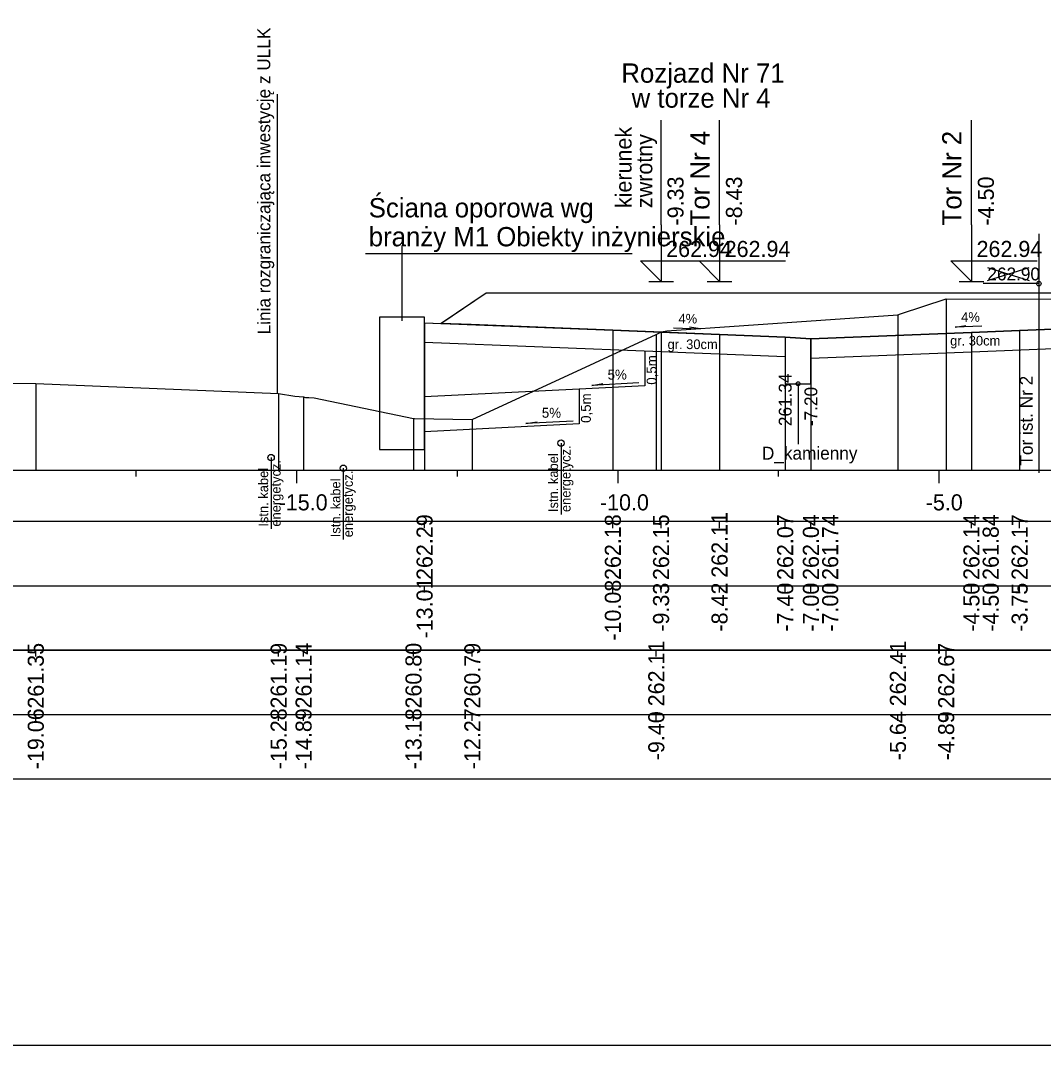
# Model space of a CAD drawing. Extents: x 6516023 to 6560129, y 5513077 to 5529206.
# Drawn here: x 6519218.41 to 6519234.33, y 5514484.66 to 5514500.6 of the extents above; entities that cross this region are included whole.
import ezdxf

# ---------------------------------------------------------------- set-up
doc = ezdxf.new("R2010")
doc.units = 0
for name, color, linetype in [('IR_default', 7, 'Continuous'), ('TOR_PRZEK_P-inne branze', 7, 'Continuous'), ('TOR_PRZEK_P-kable', 7, 'Continuous'), ('TOR_PRZEK_P-komponent', 7, 'Continuous'), ('TOR_PRZEK_P-odwodnienie', 7, 'Continuous'), ('TOR_PRZEK_P-opisy', 7, 'Continuous'), ('TOR_PRZEK_P-schodkowanie+wymiana', 7, 'Continuous'), ('TOR_PRZEK_P-tabelka istniejace', 7, 'Continuous'), ('TOR_PRZEK_P-tabelka projektowane', 7, 'Continuous'), ('TOR_PRZEK_P-teren istniejacy', 7, 'Continuous'), ('TOR_PRZEK_P-tory istniejace', 7, 'Continuous'), ('TOR_PRZEK_P-tory projektowane', 7, 'Continuous'), ('TOR_PRZEK_P-uklad odniesienia', 7, 'Continuous'), ('TOR_PRZEK_P-warstwa ochronna I', 7, 'Continuous'), ('TOR_PRZEK_P-warstwa ochronna II', 7, 'Continuous'), ('TOR_PS_T-granica PKP-projektowana', 7, 'Continuous'), ('TOR_PS_T-skarpy projektowane', 7, 'Continuous'), ('TOR_RAMKI-ramka+tabelka 1', 7, 'Continuous')]:
    doc.layers.add(name, color=color, linetype=linetype)

msp = doc.modelspace()

# ---------------------------------------------------------------- linework, layer by layer
at = {"layer": 'IR_default'}
msp.add_lwpolyline([(6519224.703, 5514495.9), (6519224.954, 5514495.89), (6519224.959, 5514495.894), (6519225.663, 5514496.363), (6519228.631, 5514496.363), (6519231.463, 5514496.363), (6519231.996, 5514496.363), (6519234.963, 5514496.363), (6519235.811, 5514496.363), (6519235.963, 5514496.363), (6519238.931, 5514496.363), (6519239.463, 5514496.363), (6519241.413, 5514496.364), (6519241.763, 5514496.364), (6519244.731, 5514496.364), (6519245.263, 5514496.364), (6519246.323, 5514496.363), (6519246.513, 5514496.363), (6519247.046, 5514496.363), (6519250.013, 5514496.363)], dxfattribs=at)
at = {"layer": 'TOR_PRZEK_P-inne branze'}
for p, q in [((6519224.353, 5514495.928), (6519224.353, 5514497.1)), ((6519223.786, 5514496.976), (6519227.931, 5514496.976))]:
    msp.add_line(p, q, dxfattribs=at)
msp.add_lwpolyline([(6519224.003, 5514493.928), (6519224.703, 5514493.928), (6519224.703, 5514495.985), (6519224.003, 5514495.985)], close=True, dxfattribs=at)
at = {"layer": 'TOR_PRZEK_P-kable'}
for p, q in [((6519226.826, 5514494.028), (6519226.826, 5514492.919)), ((6519222.314, 5514493.802), (6519222.314, 5514492.692)), ((6519223.438, 5514493.636), (6519223.438, 5514492.526))]:
    msp.add_line(p, q, dxfattribs=at)
for centre in [(6519226.826, 5514494.028), (6519222.314, 5514493.802), (6519223.438, 5514493.636)]:
    msp.add_circle(centre, 0.05, dxfattribs=at)
at = {"layer": 'TOR_PRZEK_P-komponent'}
msp.add_lwpolyline([(6519235.518, 5514495.842), (6519233.963, 5514495.78), (6519233.213, 5514495.75), (6519230.715, 5514495.65), (6519230.315, 5514495.676), (6519227.633, 5514495.783), (6519225.428, 5514495.871), (6519224.954, 5514495.89), (6519225.663, 5514496.363), (6519229.163, 5514496.363), (6519231.463, 5514496.363), (6519234.963, 5514496.363)], dxfattribs=at)
at = {"layer": 'TOR_PRZEK_P-odwodnienie'}
msp.add_line((6519230.515, 5514494.951), (6519230.515, 5514494.013), dxfattribs=at)
msp.add_lwpolyline([(6519230.315, 5514495.676), (6519230.315, 5514494.951), (6519230.715, 5514494.951), (6519230.715, 5514495.65)], dxfattribs=at)
msp.add_circle((6519230.515, 5514494.951), 0.03, dxfattribs=at)
at = {"layer": 'TOR_PRZEK_P-opisy'}
for points in [[(6519228.575, 5514495.823), (6519228.993, 5514495.804), (6519228.825, 5514495.832)], [(6519233.377, 5514495.849), (6519232.96, 5514495.83), (6519233.127, 5514495.858)]]:
    msp.add_lwpolyline(points, dxfattribs=at)
at = {"layer": 'TOR_PRZEK_P-schodkowanie+wymiana'}
for p, q in [((6519228.132, 5514495.463), (6519228.132, 5514494.92)), ((6519227.109, 5514494.869), (6519224.703, 5514494.748)), ((6519228.132, 5514494.92), (6519227.109, 5514494.869)), ((6519227.109, 5514494.869), (6519227.109, 5514494.326)), ((6519227.109, 5514494.326), (6519224.703, 5514494.205))]:
    msp.add_line(p, q, dxfattribs=at)
at = {"layer": 'TOR_PRZEK_P-tabelka istniejace'}
for p, q in [((6519218.652, 5514490.706), (6519218.652, 5514490.806)), ((6519222.432, 5514490.706), (6519222.432, 5514490.806)), ((6519222.82, 5514490.706), (6519222.82, 5514490.806)), ((6519224.53, 5514490.706), (6519224.53, 5514490.806)), ((6519225.446, 5514490.706), (6519225.446, 5514490.806)), ((6519228.309, 5514490.706), (6519228.309, 5514490.806)), ((6519232.069, 5514490.706), (6519232.069, 5514490.806)), ((6519232.82, 5514490.706), (6519232.82, 5514490.806)), ((6519186.663, 5514489.806), (6519280.463, 5514489.806)), ((6519218.652, 5514489.706), (6519218.652, 5514489.806)), ((6519222.432, 5514489.706), (6519222.432, 5514489.806)), ((6519222.82, 5514489.706), (6519222.82, 5514489.806)), ((6519224.53, 5514489.706), (6519224.53, 5514489.806)), ((6519225.446, 5514489.706), (6519225.446, 5514489.806)), ((6519228.309, 5514489.706), (6519228.309, 5514489.806)), ((6519232.069, 5514489.706), (6519232.069, 5514489.806)), ((6519232.82, 5514489.706), (6519232.82, 5514489.806))]:
    msp.add_line(p, q, dxfattribs=at)
for points in [[(6519232.82, 5514496.273), (6519232.82, 5514493.806), (6519232.82, 5514493.676), (6519232.82, 5514493.606)], [(6519232.069, 5514496.021), (6519232.069, 5514493.806), (6519232.069, 5514493.676), (6519232.069, 5514493.606)], [(6519228.309, 5514495.718), (6519228.309, 5514493.806), (6519228.309, 5514493.676), (6519228.309, 5514493.606)], [(6519218.652, 5514494.957), (6519218.652, 5514493.806), (6519218.652, 5514493.676), (6519218.652, 5514493.606)], [(6519222.432, 5514494.797), (6519222.432, 5514493.806), (6519222.432, 5514493.676), (6519222.432, 5514493.606)], [(6519222.82, 5514494.747), (6519222.82, 5514493.806), (6519222.82, 5514493.676), (6519222.82, 5514493.606)], [(6519224.53, 5514494.41), (6519224.53, 5514493.806), (6519224.53, 5514493.676), (6519224.53, 5514493.606)], [(6519225.446, 5514494.397), (6519225.446, 5514493.806), (6519225.446, 5514493.676), (6519225.446, 5514493.606)]]:
    msp.add_lwpolyline(points, dxfattribs=at)
msp.add_lwpolyline([(6519186.663, 5514490.806), (6519186.663, 5514488.806), (6519280.463, 5514488.806), (6519280.463, 5514490.806)], close=True, dxfattribs=at)
at = {"layer": 'TOR_PRZEK_P-tabelka projektowane'}
for p, q in [((6519224.703, 5514492.706), (6519224.703, 5514492.806)), ((6519227.633, 5514492.706), (6519227.633, 5514492.806)), ((6519228.383, 5514492.706), (6519228.383, 5514492.806)), ((6519229.293, 5514492.706), (6519229.293, 5514492.806)), ((6519230.315, 5514492.706), (6519230.315, 5514492.806)), ((6519230.715, 5514492.706), (6519230.715, 5514492.806)), ((6519230.715, 5514492.706), (6519230.715, 5514492.806)), ((6519233.213, 5514492.706), (6519233.213, 5514492.806)), ((6519233.213, 5514492.706), (6519233.213, 5514492.806)), ((6519233.963, 5514492.706), (6519233.963, 5514492.806)), ((6519186.663, 5514491.806), (6519280.463, 5514491.806)), ((6519224.703, 5514491.706), (6519224.703, 5514491.806)), ((6519227.633, 5514491.706), (6519227.633, 5514491.806)), ((6519228.383, 5514491.706), (6519228.383, 5514491.806)), ((6519229.293, 5514491.706), (6519229.293, 5514491.806)), ((6519230.315, 5514491.706), (6519230.315, 5514491.806)), ((6519230.715, 5514491.706), (6519230.715, 5514491.806)), ((6519230.715, 5514491.706), (6519230.715, 5514491.806)), ((6519233.213, 5514491.706), (6519233.213, 5514491.806)), ((6519233.213, 5514491.706), (6519233.213, 5514491.806)), ((6519233.963, 5514491.706), (6519233.963, 5514491.806))]:
    msp.add_line(p, q, dxfattribs=at)
for points in [[(6519224.703, 5514495.9), (6519224.703, 5514493.806), (6519224.703, 5514493.676), (6519224.703, 5514493.606)], [(6519227.633, 5514495.783), (6519227.633, 5514493.806), (6519227.633, 5514493.676), (6519227.633, 5514493.606)], [(6519228.383, 5514495.753), (6519228.383, 5514493.806), (6519228.383, 5514493.676), (6519228.383, 5514493.606)], [(6519229.293, 5514495.717), (6519229.293, 5514493.806), (6519229.293, 5514493.676), (6519229.293, 5514493.606)], [(6519230.315, 5514495.676), (6519230.315, 5514493.806), (6519230.315, 5514493.676), (6519230.315, 5514493.606)], [(6519233.213, 5514495.75), (6519233.213, 5514493.806), (6519233.213, 5514493.676), (6519233.213, 5514493.606)], [(6519233.963, 5514495.78), (6519233.963, 5514493.806), (6519233.963, 5514493.676), (6519233.963, 5514493.606)], [(6519230.715, 5514495.65), (6519230.715, 5514493.806), (6519230.715, 5514493.676), (6519230.715, 5514493.606)], [(6519230.715, 5514495.35), (6519230.715, 5514493.806), (6519230.715, 5514493.676), (6519230.715, 5514493.606)], [(6519233.213, 5514495.45), (6519233.213, 5514493.806), (6519233.213, 5514493.676), (6519233.213, 5514493.606)]]:
    msp.add_lwpolyline(points, dxfattribs=at)
msp.add_lwpolyline([(6519186.663, 5514492.806), (6519186.663, 5514490.806), (6519280.463, 5514490.806), (6519280.463, 5514492.806)], close=True, dxfattribs=at)
at = {"layer": 'TOR_PRZEK_P-teren istniejacy'}
msp.add_lwpolyline([(6519215.232, 5514494.969), (6519218.652, 5514494.957), (6519222.432, 5514494.797), (6519222.682, 5514494.759), (6519222.82, 5514494.747), (6519222.836, 5514494.742), (6519222.849, 5514494.739), (6519222.899, 5514494.737), (6519222.986, 5514494.73), (6519224.53, 5514494.41), (6519224.547, 5514494.409), (6519225.446, 5514494.397), (6519228.309, 5514495.718), (6519228.391, 5514495.761), (6519228.474, 5514495.772), (6519232.069, 5514496.021), (6519232.109, 5514496.04), (6519232.82, 5514496.273), (6519240.586, 5514496.254)], dxfattribs=at)
at = {"layer": 'TOR_PRZEK_P-tory istniejace'}
for p, q in [((6519234.261, 5514497.284), (6519234.261, 5514493.564)), ((6519233.462, 5514496.556), (6519234.114, 5514496.759)), ((6519233.462, 5514496.759), (6519234.114, 5514496.556)), ((6519234.262, 5514496.509), (6519233.396, 5514496.509))]:
    msp.add_line(p, q, dxfattribs=at)
msp.add_circle((6519234.262, 5514496.509), 0.035, dxfattribs=at)
at = {"layer": 'TOR_PRZEK_P-tory projektowane'}
for p, q in [((6519228.383, 5514497.421), (6519228.383, 5514499.053)), ((6519229.293, 5514497.421), (6519229.293, 5514499.053)), ((6519233.213, 5514497.421), (6519233.213, 5514499.053)), ((6519228.383, 5514497.421), (6519228.383, 5514496.543)), ((6519229.293, 5514497.421), (6519229.293, 5514496.543)), ((6519233.213, 5514497.421), (6519233.213, 5514496.543)), ((6519228.383, 5514496.543), (6519228.064, 5514496.862)), ((6519228.064, 5514496.862), (6519229.408, 5514496.862)), ((6519229.293, 5514496.543), (6519228.974, 5514496.862)), ((6519228.974, 5514496.862), (6519230.318, 5514496.862)), ((6519233.213, 5514496.543), (6519232.894, 5514496.862)), ((6519232.894, 5514496.862), (6519234.238, 5514496.862)), ((6519228.191, 5514496.543), (6519228.575, 5514496.543)), ((6519229.101, 5514496.543), (6519229.485, 5514496.543)), ((6519233.021, 5514496.543), (6519233.405, 5514496.543))]:
    msp.add_line(p, q, dxfattribs=at)
at = {"layer": 'TOR_PRZEK_P-uklad odniesienia'}
for p, q in [((6519190.463, 5514493.606), (6519280.463, 5514493.606)), ((6519220.213, 5514493.506), (6519220.213, 5514493.606)), ((6519222.713, 5514493.406), (6519222.713, 5514493.606)), ((6519225.213, 5514493.506), (6519225.213, 5514493.606)), ((6519227.713, 5514493.406), (6519227.713, 5514493.606)), ((6519230.213, 5514493.506), (6519230.213, 5514493.606)), ((6519232.713, 5514493.406), (6519232.713, 5514493.606))]:
    msp.add_line(p, q, dxfattribs=at)
at = {"layer": 'TOR_PRZEK_P-warstwa ochronna I'}
for points in [[(6519224.703, 5514495.6), (6519228.383, 5514495.453), (6519230.315, 5514495.376)], [(6519230.715, 5514495.35), (6519233.213, 5514495.45), (6519235.518, 5514495.542), (6519240.413, 5514495.346)]]:
    msp.add_lwpolyline(points, dxfattribs=at)
at = {"layer": 'TOR_PRZEK_P-warstwa ochronna II'}
msp.add_lwpolyline([(6519224.703, 5514495.9), (6519227.633, 5514495.783), (6519228.383, 5514495.753), (6519229.293, 5514495.717), (6519230.315, 5514495.676), (6519230.715, 5514495.65), (6519233.213, 5514495.75), (6519233.963, 5514495.78), (6519235.518, 5514495.842), (6519236.963, 5514495.784), (6519237.713, 5514495.754), (6519240.413, 5514495.646), (6519240.813, 5514495.455), (6519243.513, 5514495.563), (6519248.263, 5514495.753), (6519249.013, 5514495.783), (6519250.638, 5514495.848)], dxfattribs=at)
at = {"layer": 'TOR_PS_T-granica PKP-projektowana'}
msp.add_line((6519222.415, 5514494.798), (6519222.415, 5514499.455), dxfattribs=at)
at = {"layer": 'TOR_PS_T-skarpy projektowane'}
for points in [[(6519228.039, 5514494.964), (6519227.304, 5514494.925), (6519227.476, 5514494.956)], [(6519227.016, 5514494.37), (6519226.281, 5514494.331), (6519226.454, 5514494.361)]]:
    msp.add_lwpolyline(points, dxfattribs=at)
at = {"layer": 'TOR_RAMKI-ramka+tabelka 1'}
msp.add_lwpolyline([(6519087.013, 5514513.156), (6519334.513, 5514513.156), (6519334.513, 5514484.656), (6519087.013, 5514484.656)], close=True, dxfattribs=at)

# ---------------------------------------------------------------- texts
at = {"layer": 'TOR_PRZEK_P-inne branze'}
for s, p in [('Ściana oporowa wg', (6519223.834, 5514497.539)), ('branży M1 Obiekty inżynierskie', (6519223.834, 5514497.089))]:
    msp.add_text(s, height=0.3, dxfattribs=at).set_placement(p)
at = {"layer": 'TOR_PRZEK_P-kable'}
for s, p in [('energetycz.', (6519226.975, 5514492.955)), ('energetycz.', (6519222.463, 5514492.728)), ('Istn. kabel', (6519226.781, 5514492.955)), ('Istn. kabel', (6519222.269, 5514492.728)), ('Istn. kabel', (6519223.393, 5514492.563)), ('energetycz.', (6519223.587, 5514492.563))]:
    msp.add_text(s, height=0.14999, rotation=90.0511, dxfattribs=at).set_placement(p)
at = {"layer": 'TOR_PRZEK_P-odwodnienie'}
for s, rotation, p in [('261.34', 90, (6519230.415, 5514494.292)), ('-7.20', 90, (6519230.815, 5514494.292)), ('D_kamienny', 360, (6519229.953, 5514493.771))]:
    msp.add_text(s, height=0.2, rotation=rotation, dxfattribs=at).set_placement(p)
at = {"layer": 'TOR_PRZEK_P-opisy'}
for rotation, p in [(359.8485, (6519228.654, 5514495.889)), (0.1515, (6519233.054, 5514495.914))]:
    msp.add_text('4%', height=0.15, rotation=rotation, dxfattribs=at).set_placement(p)
at = {"layer": 'TOR_PRZEK_P-schodkowanie+wymiana'}
for p in [(6519228.314, 5514494.936), (6519227.291, 5514494.342)]:
    msp.add_text('0,5m', height=0.1545, rotation=90, dxfattribs=at).set_placement(p)
at = {"layer": 'TOR_PRZEK_P-tabelka istniejace'}
for s, p in [('261.35', (6519218.777, 5514489.897)), ('261.19', (6519222.557, 5514489.898)), ('261.14', (6519222.945, 5514489.899)), ('260.80', (6519224.655, 5514489.898)), ('260.79', (6519225.571, 5514489.898)), ('262.11', (6519228.434, 5514489.933)), ('262.41', (6519232.194, 5514489.933)), ('262.67', (6519232.945, 5514489.898)), ('-19.06', (6519218.777, 5514488.954)), ('-15.28', (6519222.557, 5514488.954)), ('-14.89', (6519222.945, 5514488.955)), ('-13.18', (6519224.655, 5514488.954)), ('-12.27', (6519225.571, 5514488.955)), ('-9.40', (6519228.434, 5514489.094)), ('-5.64', (6519232.194, 5514489.095)), ('-4.89', (6519232.945, 5514489.094))]:
    msp.add_text(s, height=0.25, rotation=90, dxfattribs=at).set_placement(p)
at = {"layer": 'TOR_PRZEK_P-tabelka projektowane'}
for s, p in [('262.29', (6519224.828, 5514491.898)), ('262.18', (6519227.758, 5514491.898)), ('262.15', (6519228.508, 5514491.897)), ('262.11', (6519229.418, 5514491.933)), ('262.07', (6519230.44, 5514491.898)), ('262.04', (6519230.84, 5514491.899)), ('261.74', (6519231.14, 5514491.899)), ('262.14', (6519233.338, 5514491.899)), ('261.84', (6519233.638, 5514491.899)), ('262.17', (6519234.088, 5514491.898)), ('-13.01', (6519224.828, 5514490.989)), ('-10.08', (6519227.758, 5514490.954)), ('-9.33', (6519228.508, 5514491.094)), ('-8.42', (6519229.418, 5514491.096)), ('-7.40', (6519230.44, 5514491.094)), ('-7.00', (6519230.84, 5514491.094)), ('-7.00', (6519231.14, 5514491.094)), ('-4.50', (6519233.338, 5514491.094)), ('-4.50', (6519233.638, 5514491.094)), ('-3.75', (6519234.088, 5514491.093))]:
    msp.add_text(s, height=0.25, rotation=90, dxfattribs=at).set_placement(p)
at = {"layer": 'TOR_PRZEK_P-tory istniejace'}
msp.add_text('262.90', height=0.2, dxfattribs=at).set_placement((6519233.462, 5514496.559))
msp.add_text('Tor ist. Nr 2', height=0.2, rotation=90.0511, dxfattribs=at).set_placement((6519234.168, 5514493.678))
at = {"layer": 'TOR_PRZEK_P-tory projektowane'}
for s, height, rotation, p in [('Rozjazd Nr 71', 0.3, 360, (6519227.765, 5514499.634)), ('w torze Nr 4', 0.3, 360, (6519227.925, 5514499.246)), ('kierunek', 0.25, 90, (6519227.924, 5514497.684)), ('Tor Nr 4', 0.3, 90, (6519229.138, 5514497.414)), ('Tor Nr 2', 0.3, 90, (6519233.058, 5514497.414)), ('zwrotny', 0.25, 90, (6519228.247, 5514497.684)), ('-9.33', 0.25, 90, (6519228.733, 5514497.413)), ('-8.43', 0.25, 90, (6519229.643, 5514497.413)), ('-4.50', 0.25, 90, (6519233.563, 5514497.413))]:
    msp.add_text(s, height=height, rotation=rotation, dxfattribs=at).set_placement(p)
for p in [(6519228.463, 5514496.923), (6519229.373, 5514496.923), (6519233.293, 5514496.923)]:
    msp.add_text('262.94', height=0.25, dxfattribs=at).set_placement(p)
at = {"layer": 'TOR_PRZEK_P-uklad odniesienia'}
for s, p in [('-15.0', (6519222.432, 5514492.981)), ('-10.0', (6519227.432, 5514492.981)), ('-5.0', (6519232.502, 5514492.981))]:
    msp.add_text(s, height=0.25, dxfattribs=at).set_placement(p)
at = {"layer": 'TOR_PRZEK_P-warstwa ochronna I'}
for p in [(6519232.882, 5514495.546), (6519228.484, 5514495.49)]:
    msp.add_text('gr. 30cm', height=0.15, dxfattribs=at).set_placement(p)
at = {"layer": 'TOR_PS_T-granica PKP-projektowana'}
msp.add_text('Linia rozgraniczająca inwestycję z ULLK', height=0.2, rotation=90.0511, dxfattribs=at).set_placement((6519222.305, 5514495.719))
at = {"layer": 'TOR_PS_T-skarpy projektowane'}
for p in [(6519227.551, 5514495.016), (6519226.528, 5514494.422)]:
    msp.add_text('5%', height=0.1545, dxfattribs=at).set_placement(p)

doc.saveas('drawing.dxf')
